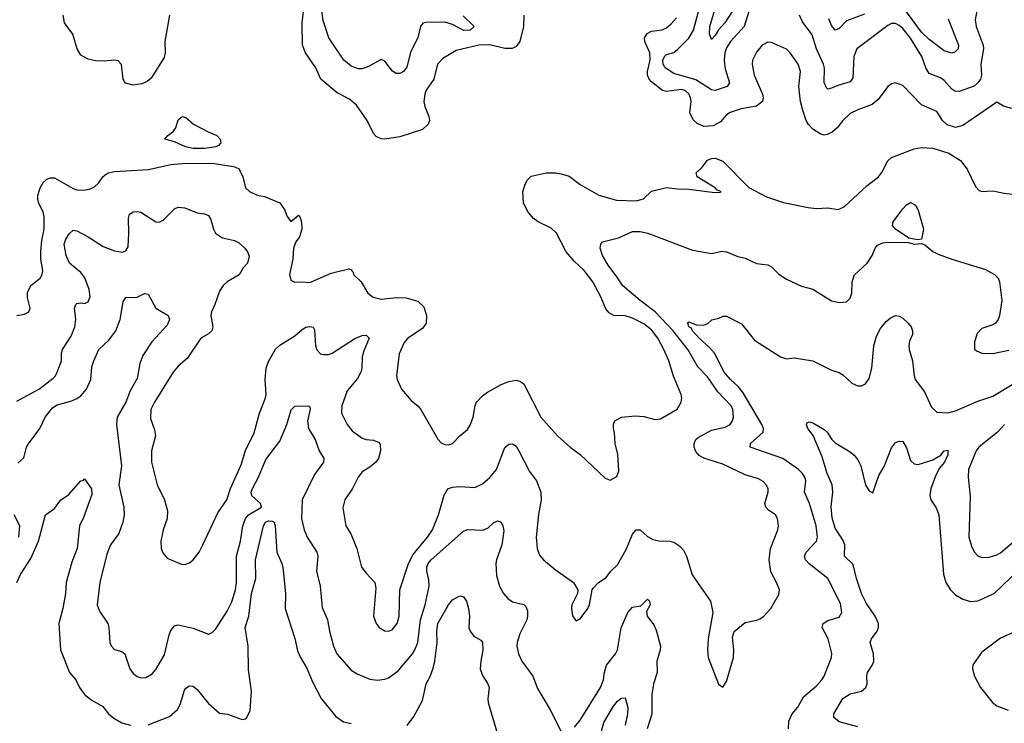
# Model space of a CAD drawing. Header units: inches. Extents: x 2001573 to 2220545, y 644482 to 846830.
# Tile 535 of 656: x 2093825 to 2099070, y 811599 to 815346. Entities that reach past the tile are written whole.
import ezdxf

# ---------------------------------------------------------------- set-up
doc = ezdxf.new("R2010")
doc.units = ezdxf.units.IN
doc.header["$MEASUREMENT"] = 0
doc.layers.add('C0891', color=7, linetype='Continuous')

msp = doc.modelspace()

# ---------------------------------------------------------------- linework, layer by layer
at = {"layer": 'C0891', "color": 5}
for points, elevation in [([(2098931.6, 815430), (2098914.6, 815345.4), (2098920.5, 815310), (2098957.9, 815210), (2098959.5, 815190), (2098944.6, 815110), (2098948.7, 815050), (2098942.7, 815030), (2098930.1, 815010), (2098910, 814991.6), (2098830, 814964.3), (2098805.9, 814965.9), (2098790, 814976.5), (2098750, 815023), (2098730, 815036.1), (2098670, 815060.3), (2098652.4, 815090), (2098631.6, 815150), (2098570, 815247.5), (2098530, 815298.3), (2098510, 815315.6), (2098490, 815325), (2098470, 815325.3), (2098450, 815315.8), (2098284.5, 815190), (2098268.9, 815150), (2098263.1, 815036.9), (2098250, 815014.8), (2098184, 814996), (2098150, 814980.8), (2098130, 814976.9), (2098122.8, 814982.8), (2098111.5, 815011.5), (2098112.7, 815087.3), (2098107.7, 815110), (2098069.4, 815190), (2098046.2, 815266.2), (2097994.6, 815334.6), (2097978.8, 815370)], 360), ([(2094622.6, 815370), (2094597.8, 815230), (2094599.7, 815170), (2094594.5, 815145.5), (2094524.7, 815035.3), (2094503.4, 815016.6), (2094476.4, 815003.6), (2094430, 814997.4), (2094388.3, 815008.3), (2094377, 815030), (2094367.5, 815107.5), (2094350, 815126.6), (2094330, 815131.3), (2094274.5, 815125.5), (2094230, 815127), (2094190, 815136.2), (2094150, 815156.8), (2094131.2, 815190), (2094108.9, 815268.9), (2094063, 815330), (2094056.7, 815370)], 380), ([(2096511.3, 815370), (2096509.1, 815310), (2096489.2, 815230), (2096470, 815204.1), (2096448.2, 815191.8), (2096410, 815192.7), (2096330, 815212.3), (2096270.9, 815210.9), (2096150, 815181.7), (2096079.8, 815140.2), (2096050.9, 815109.1), (2096031.1, 815030), (2095991.3, 814970), (2095983.5, 814950), (2095978.4, 814910), (2095982.9, 814882.9), (2096005.4, 814830), (2096007.3, 814810), (2096001.2, 814790), (2095970, 814761.6), (2095850, 814721.6), (2095770, 814709.9), (2095750, 814711.9), (2095724.1, 814724.1), (2095710, 814740.7), (2095676.9, 814810), (2095619.7, 814890), (2095582.3, 814922.3), (2095516, 814956), (2095430, 815028.5), (2095402.2, 815090), (2095347.1, 815170), (2095330.8, 815210), (2095329, 815330), (2095337.6, 815390)], 380), ([(2096187.3, 815367.3), (2096246, 815310), (2096224, 815290), (2096191.4, 815288.6), (2096130, 815320.2), (2096090, 815333.4), (2095988.3, 815331.7), (2095972.6, 815327.4), (2095959.6, 815310), (2095945.5, 815250), (2095907.2, 815172.8), (2095887.3, 815092.7), (2095870, 815070.7), (2095850, 815058.8), (2095830, 815059.2), (2095811.2, 815071.2), (2095770, 815125.6), (2095750, 815134.5), (2095683.7, 815096.3), (2095650, 815084.8), (2095630, 815085.1), (2095590, 815097.7), (2095551.3, 815130), (2095472.5, 815250), (2095442, 815342), (2095432.8, 815410)], 360), ([(2097710.1, 815390), (2097684.2, 815310), (2097612.5, 815230), (2097590, 815196.2), (2097580.6, 815170), (2097577.9, 815130), (2097583.6, 815083.6), (2097606.7, 815010), (2097594, 814990), (2097530, 814968.1), (2097510, 814972.4), (2097426.1, 815026.1), (2097310, 815060.1), (2097263.2, 815090), (2097252.3, 815110), (2097250.9, 815130), (2097260.8, 815150), (2097270, 815159.8), (2097310, 815171.8), (2097330, 815186.5), (2097390, 815247.8), (2097415.1, 815290), (2097447.1, 815410)], 360), ([(2097620.8, 815390), (2097580.9, 815330), (2097547.2, 815292.8), (2097530, 815262.6), (2097510, 815240.7), (2097499.8, 815270), (2097501.1, 815310), (2097527.1, 815392.9)], 340), ([(2098324.7, 815375.3), (2098230, 815339.4), (2098190, 815299.7), (2098170, 815289.6), (2098150, 815315.1), (2098135.2, 815350)], 340), ([(2098772, 815350), (2098826.3, 815210), (2098824.4, 815190), (2098807.5, 815172.5), (2098790, 815166.9), (2098750, 815180.7), (2098670, 815241.4), (2098630, 815280.4), (2098530, 815414.9)], 340), ([(2099110, 814873.2), (2099065.6, 814885.6), (2099030, 814906), (2098850, 814782.9), (2098810, 814771.6), (2098765.9, 814785.9), (2098741.6, 814810), (2098710, 814857), (2098630, 814892.4), (2098530, 814996.3), (2098490, 815009.6), (2098470, 815004.5), (2098450, 814989.4), (2098398.3, 814921.7), (2098365.7, 814894.3), (2098290, 814866.6), (2098250, 814846.6), (2098210.3, 814810), (2098180.3, 814770), (2098153.2, 814746.8), (2098126.1, 814733.9), (2098110, 814732), (2098090, 814737.6), (2098050, 814763.8), (2098027.8, 814787.8), (2098015, 814810), (2097994.6, 814870), (2097985, 814910), (2097975.5, 814990), (2097983.7, 815070), (2097971.6, 815110), (2097930, 815169.7), (2097910, 815188.5), (2097830, 815224.4), (2097810, 815225.7), (2097779.5, 815210), (2097750, 815173.6), (2097728.4, 815130), (2097727.7, 815110), (2097738.3, 815050), (2097782, 814950), (2097786.5, 814930), (2097782.2, 814910), (2097750, 814885.2), (2097668.2, 814871.8), (2097610, 814851.9), (2097590, 814839.1), (2097557.5, 814802.5), (2097518.6, 814781.4), (2097470, 814776.5), (2097433.4, 814793.4), (2097412.7, 814812.7), (2097394.2, 814850), (2097402, 814910), (2097399.4, 814930), (2097390.6, 814950), (2097370, 814968.8), (2097350, 814974.2), (2097270, 814964.3), (2097250, 814968.5), (2097190, 815014.3), (2097177.5, 815030), (2097169.9, 815050), (2097169.9, 815070.1), (2097183.1, 815130), (2097181.8, 815170), (2097155, 815230), (2097153.3, 815250), (2097167.4, 815272.6), (2097190, 815285.6), (2097247.2, 815292.8), (2097270, 815303.5), (2097296.3, 815323.7), (2097323.3, 815356.7)], 380), ([(2093810, 813770.6), (2093850, 813777.3), (2093873.2, 813790), (2093881.2, 813810), (2093866, 813866), (2093867, 813893), (2093885.1, 813930), (2093933.3, 813970), (2093945.1, 813990), (2093948.4, 814010), (2093938, 814070), (2093938, 814110), (2093942.5, 814170), (2093955.9, 814230), (2093955.8, 814295.8), (2093950, 814323.6), (2093927.1, 814367), (2093921.1, 814390), (2093922.1, 814410), (2093933.9, 814450), (2093950, 814479.3), (2093970, 814497.3), (2093990, 814504.2), (2094010, 814503.2), (2094110, 814447.8), (2094130, 814440.2), (2094161.8, 814438.2), (2094196.1, 814443.9), (2094224.1, 814455.9), (2094244.9, 814475.1), (2094267.9, 814510), (2094279.9, 814520.1), (2094295.8, 814530), (2094330, 814537.7), (2094511.6, 814548.4), (2094630, 814574.1), (2094690, 814580.6), (2094850, 814582.2), (2094964.6, 814564.6), (2094990, 814552.9), (2095000, 814540), (2095013.7, 814510), (2095028.4, 814450), (2095050, 814430.5), (2095090, 814412.4), (2095130, 814404.9), (2095210, 814370.3), (2095235.4, 814335.4), (2095250, 814298.8), (2095270, 814270.8), (2095310, 814306), (2095317.5, 814297.5), (2095326.6, 814266.6), (2095327.2, 814230), (2095314.9, 814190), (2095296.5, 814163.5), (2095283, 814130), (2095280.7, 814070), (2095262.4, 813990), (2095270, 813958.8), (2095290, 813948), (2095329.6, 813950.4), (2095370, 813946.7), (2095484.4, 813995.6), (2095578.8, 814018.8), (2095594, 814014), (2095592, 814010), (2095601, 814001), (2095604, 813990), (2095644.9, 813950), (2095679.3, 813890), (2095707.9, 813867.9), (2095750, 813857.7), (2095833.2, 813866.8), (2095884.6, 813864.6), (2095946.9, 813846.9), (2095977.8, 813817.7), (2095991.7, 813771.7), (2095991.2, 813730), (2095970, 813701.5), (2095892.4, 813650), (2095873.3, 813626.7), (2095846.9, 813566.9), (2095832.4, 813450), (2095836.4, 813430), (2095859, 813379), (2095910, 813318), (2095947.9, 813287.9), (2095962.4, 813270), (2096051.8, 813111.8), (2096070, 813093), (2096090, 813083.1), (2096110, 813082.6), (2096130, 813088.9), (2096170, 813130.4), (2096210, 813163), (2096226.3, 813190), (2096241.1, 813230), (2096251, 813290), (2096259.1, 813310), (2096290, 813342.6), (2096316.5, 813363.5), (2096390, 813404.2), (2096430, 813420.3), (2096470, 813426.4), (2096490, 813420.4), (2096510, 813407.7), (2096600.9, 813230), (2096690, 813130.4), (2096757.1, 813070), (2096811.3, 813031.3), (2096944.7, 812904.7), (2096970, 812894.8), (2097006.3, 812913.7), (2097015.9, 812944.1), (2097011.1, 813030), (2096997.6, 813090), (2096993.6, 813146.4), (2096987.6, 813170), (2096987.6, 813192.4), (2096996, 813210), (2097030.9, 813229.1), (2097103.7, 813236.3), (2097150, 813232.7), (2097210, 813217.6), (2097238.9, 813221.1), (2097327.7, 813272.3), (2097348.3, 813310), (2097352.6, 813330), (2097349.7, 813350), (2097307.7, 813447.7), (2097283.4, 813530), (2097257.3, 813590), (2097224.4, 813650), (2097190, 813694), (2097150, 813726.2), (2097090, 813756.8), (2097050, 813768.7), (2096990, 813771), (2096964.9, 813784.9), (2096947, 813807), (2096921.7, 813870), (2096878.4, 813950), (2096832, 814010), (2096779.6, 814059.6), (2096736.8, 814110), (2096684.1, 814210), (2096655.6, 814235.6), (2096586.4, 814270), (2096560.9, 814290), (2096530, 814325.7), (2096509, 814370), (2096506, 814430), (2096517.4, 814470), (2096530, 814492.4), (2096550, 814512.3), (2096629.9, 814530.1), (2096682, 814530), (2096710, 814525.2), (2096752, 814512), (2096810, 814468.3), (2096910, 814411.5), (2097005, 814385), (2097110, 814380.8), (2097147.5, 814392.5), (2097190, 814432.2), (2097270, 814452.4), (2097330, 814444.7), (2097390, 814443.8), (2097513.2, 814426.8), (2097553.6, 814426.4), (2097562, 814430), (2097539.3, 814439.3), (2097529.2, 814450), (2097434, 814510), (2097428, 814530), (2097460.1, 814559.9), (2097490, 814597.3), (2097510, 814607.7), (2097530, 814608), (2097570, 814593), (2097710, 814452.2), (2097803.1, 814403.1), (2097893.3, 814373.3), (2098025.5, 814345.5), (2098070, 814341.5), (2098130, 814344.3), (2098184.5, 814335.5), (2098218, 814350), (2098337.8, 814462.2), (2098399.6, 814510), (2098422.2, 814537.7), (2098447.6, 814592.4), (2098470, 814612.7), (2098590, 814659.1), (2098630, 814666), (2098690, 814661.6), (2098775.6, 814635.6), (2098836.9, 814596.9), (2098872.4, 814550), (2098917, 814457), (2098937, 814437), (2098950, 814430.4), (2099010, 814435.3), (2099070, 814422.3), (2099130, 814415.3)], 380), ([(2093810, 813315.5), (2093930, 813380.1), (2094002.7, 813437.3), (2094015.6, 813450), (2094025.3, 813470), (2094047.8, 813530), (2094048, 813570), (2094053.3, 813590), (2094099.7, 813660.3), (2094119, 813710), (2094123.4, 813750), (2094117.1, 813810), (2094124, 813830), (2094130, 813835.6), (2094150, 813839), (2094170, 813835.3), (2094190, 813843), (2094199.8, 813870), (2094194.5, 813910), (2094171.9, 813971.9), (2094150, 814000.3), (2094091, 814050), (2094072.1, 814090), (2094062, 814150), (2094070, 814178), (2094090, 814206.7), (2094110, 814224.9), (2094130, 814221.7), (2094190, 814190.2), (2094270, 814138.4), (2094330, 814115), (2094371.9, 814108.1), (2094390, 814114.4), (2094402.6, 814137.4), (2094406.5, 814210), (2094404.1, 814290), (2094410, 814310.4), (2094430, 814322.3), (2094450, 814325.2), (2094470, 814320.9), (2094550, 814270.2), (2094570, 814268.4), (2094590, 814278.8), (2094650, 814339.6), (2094670, 814347.2), (2094704.2, 814344.2), (2094770, 814318.4), (2094810, 814312.7), (2094830, 814303.8), (2094842.6, 814282.6), (2094856.9, 814230), (2094868.5, 814208.5), (2094905, 814185), (2094970, 814170.2), (2094990, 814160.4), (2095024.9, 814130), (2095038.8, 814110), (2095047.3, 814087.3), (2095038.4, 814050), (2095015.6, 814024.4), (2094993.4, 813986.6), (2094930, 813950.9), (2094909.2, 813930), (2094890, 813901.3), (2094865.4, 813830), (2094846.4, 813790), (2094843.7, 813770), (2094853.1, 813710), (2094848.1, 813690), (2094830, 813673.6), (2094790.1, 813649.9), (2094717.7, 813542.3), (2094670, 813500.5), (2094643.1, 813470), (2094543.6, 813310), (2094524, 813270), (2094522.2, 813222.2), (2094542.8, 813162.8), (2094549.1, 813130), (2094527.9, 813050), (2094527.6, 812990), (2094557, 812870), (2094596.5, 812790), (2094611.7, 812730), (2094610.3, 812690), (2094588.5, 812630), (2094577.1, 812570), (2094578, 812530), (2094587.1, 812507.1), (2094610, 812478.8), (2094686.6, 812446.6), (2094704.4, 812444.4), (2094730, 812453), (2094750, 812470.4), (2094780.5, 812510), (2094801.3, 812550), (2094880, 812720), (2094928.4, 812790), (2094948.8, 812850), (2095004.7, 812975.3), (2095027.4, 813052.6), (2095073.3, 813146.7), (2095102, 813250), (2095133.6, 813326.4), (2095137.8, 813350), (2095132, 813430), (2095138.9, 813490), (2095150, 813526.3), (2095188.3, 813591.7), (2095210, 813613.2), (2095290, 813662.6), (2095330, 813695.8), (2095350, 813707.9), (2095370, 813713.1), (2095388.6, 813708.6), (2095394.7, 813694.7), (2095400.9, 813610), (2095407.2, 813587.2), (2095426.7, 813566.7), (2095442.5, 813562.5), (2095470, 813562.7), (2095490, 813570.2), (2095610, 813649.2), (2095650, 813664), (2095670, 813666), (2095686, 813650), (2095657.7, 813582.3), (2095650.1, 813550), (2095647.8, 813490), (2095642.3, 813470), (2095625, 813435), (2095570.3, 813370), (2095540.3, 813290), (2095539.5, 813250), (2095570.2, 813190.2), (2095596, 813156), (2095650, 813118), (2095671.3, 813111.3), (2095710, 813107.9), (2095736.3, 813096.3), (2095745.3, 813085.2), (2095747.9, 813050), (2095736.9, 813010), (2095721.5, 812990), (2095690, 812963.1), (2095650, 812938), (2095627.4, 812910), (2095597.8, 812850), (2095556.9, 812790), (2095546.6, 812746.6), (2095562.6, 812650), (2095588.3, 812608.3), (2095621.3, 812530), (2095646.5, 812430), (2095670, 812398.4), (2095716.5, 812350), (2095721.4, 812318.6), (2095710.4, 812170), (2095723.8, 812130), (2095740.4, 812110), (2095770, 812091.5), (2095790, 812089.2), (2095810, 812096.5), (2095836.2, 812130), (2095846, 812170), (2095849.5, 812310), (2095896.4, 812450), (2095921, 812499), (2095997.5, 812590), (2096023.9, 812630), (2096055.3, 812710), (2096086.5, 812813.5), (2096100.7, 812839.3), (2096110, 812850.3), (2096130, 812857.3), (2096170, 812859.7), (2096250, 812855.2), (2096290, 812873.8), (2096330, 812907.9), (2096364.4, 812950), (2096410, 813068.2), (2096430, 813086.4), (2096450, 813086.7), (2096470, 813074.4), (2096484.9, 813050), (2096540.3, 812940.3), (2096578.4, 812890), (2096600.8, 812830), (2096603.6, 812790), (2096588.5, 812711.5), (2096575.8, 812590), (2096582.3, 812530), (2096594.3, 812494.3), (2096614.9, 812470), (2096677.5, 812417.5), (2096774.8, 812350), (2096798.8, 812310), (2096797.3, 812290), (2096766, 812230), (2096763.8, 812210), (2096770, 812172), (2096787.1, 812147.1), (2096790, 812144.7), (2096810, 812156), (2096851.8, 812210), (2096860.7, 812230), (2096875.1, 812310), (2096880.5, 812319.5), (2096909.3, 812350), (2096950, 812374.9), (2096974.7, 812410), (2097010, 812443.7), (2097055.6, 812524.4), (2097090, 812606), (2097110, 812630.4), (2097130, 812630.4), (2097170, 812594), (2097197.3, 812577.3), (2097230, 812570.3), (2097288.9, 812568.9), (2097310, 812563.7), (2097342.6, 812542.6), (2097361.6, 812521.6), (2097376.9, 812490), (2097406.7, 812390), (2097505.5, 812250), (2097518, 812190), (2097492.4, 812050), (2097488.4, 811990), (2097493, 811950), (2097547.7, 811807.7), (2097570, 811792), (2097590, 811822), (2097627.6, 811950), (2097629.7, 811990), (2097622.4, 812057.6), (2097632, 812088), (2097690, 812136), (2097750, 812147.7), (2097770, 812154.9), (2097790, 812170.4), (2097826, 812210), (2097870, 812284.7), (2097872, 812310), (2097857, 812350), (2097826.6, 812406.6), (2097817.2, 812470), (2097825.6, 812530), (2097863.5, 812630), (2097867.1, 812650), (2097862.6, 812690), (2097851.3, 812710), (2097813.5, 812733.5), (2097799.1, 812750), (2097795, 812770), (2097811.9, 812830), (2097812.2, 812850), (2097802, 812870), (2097786.4, 812886.4), (2097760.7, 812900.7), (2097690, 812922), (2097570, 812979.8), (2097470, 813011.2), (2097445.1, 813025.1), (2097427.1, 813047.1), (2097418, 813070), (2097418.4, 813090), (2097426.6, 813110), (2097439.2, 813120.8), (2097510, 813159.8), (2097583.6, 813176.4), (2097610, 813190.4), (2097622, 813210), (2097627.6, 813230), (2097623.8, 813270), (2097614.6, 813290), (2097543.8, 813363.8), (2097490, 813444.9), (2097437.3, 813497.3), (2097384.6, 813590), (2097305.9, 813690), (2097210.4, 813790.4), (2097129.9, 813850), (2097036.1, 813930), (2097011.7, 813970), (2096959.2, 814039.3), (2096929.8, 814090), (2096917.7, 814130), (2096920.5, 814150), (2096930, 814163), (2097015.4, 814184.6), (2097090, 814217.4), (2097130, 814218.5), (2097171.5, 814208.5), (2097410, 814118.7), (2097510, 814101.6), (2097566.6, 814113.4), (2097590, 814110.3), (2097650, 814085.3), (2097690, 814075.8), (2097750, 814048.5), (2097810, 814040.9), (2097830.1, 814030.1), (2097870, 813991.8), (2097910, 813964.4), (2097990, 813927.3), (2098050, 813910.4), (2098150, 813848.2), (2098190, 813840.5), (2098230, 813844.4), (2098250, 813864), (2098258.3, 813890), (2098260.4, 813950), (2098271.8, 813988.2), (2098339.2, 814050), (2098366.2, 814090), (2098381.7, 814130), (2098394.5, 814145.5), (2098423, 814157), (2098450, 814161.6), (2098559, 814159), (2098590, 814151.3), (2098630, 814154), (2098647.1, 814147.1), (2098690, 814112), (2098718, 814098), (2098791.3, 814070), (2098970, 814015.2), (2099018, 813990), (2099038.3, 813970), (2099044.6, 813950), (2099057.6, 813850), (2099044.4, 813770), (2099037.1, 813750), (2099022.8, 813730), (2099010, 813720.9), (2098950, 813700.9), (2098925.5, 813674.5), (2098910.6, 813630), (2098910.9, 813590.9), (2098922, 813582), (2098950.5, 813570.5), (2099008.3, 813568.3), (2099093.5, 813586.5)], 360), ([(2093814.6, 812985.4), (2093847.2, 813012.8), (2093861.7, 813070), (2093871.6, 813088.4), (2093932.6, 813170), (2093961.1, 813230), (2094000.6, 813279.4), (2094025.5, 813294.5), (2094103.3, 813316.7), (2094130, 813329.3), (2094150, 813343.8), (2094181.5, 813378.5), (2094203.2, 813430), (2094210, 813498), (2094220.4, 813530), (2094247.2, 813590), (2094299.9, 813640.1), (2094337.1, 813690), (2094360.3, 813750), (2094377.1, 813842.9), (2094390, 813867.3), (2094450, 813868.5), (2094490, 813888.2), (2094510, 813884.9), (2094550.2, 813810.2), (2094616.3, 813770), (2094623.8, 813750), (2094610, 813719.5), (2094528.9, 813631.1), (2094481.7, 813558.3), (2094464.9, 813515.1), (2094450, 813435.1), (2094413.3, 813370), (2094390.1, 813310), (2094344.2, 813230), (2094341.5, 813190), (2094367.1, 812970), (2094352.7, 812870), (2094380.2, 812750), (2094381.1, 812710), (2094374.3, 812670), (2094352.7, 812610), (2094309.3, 812550), (2094290, 812499.3), (2094252.4, 812350), (2094238.3, 812230), (2094250, 812196.3), (2094294.6, 812130), (2094300.3, 812110), (2094305.3, 812030), (2094311.9, 812011.9), (2094330, 811993), (2094370, 811982.4), (2094385.5, 811970), (2094411.8, 811890), (2094430, 811864.9), (2094450, 811848.7), (2094470, 811842), (2094496.6, 811843.4), (2094530, 811862.4), (2094550, 811886), (2094596.3, 811963.7), (2094620.8, 812070), (2094630, 812093), (2094650, 812118.4), (2094670, 812123.7), (2094750, 812105.7), (2094830, 812074.4), (2094850, 812083), (2094870, 812103), (2094930, 812195.8), (2094954.4, 812245.6), (2094974, 812310), (2094979.9, 812350), (2094979.9, 812490), (2095000.5, 812570), (2095013.6, 812650), (2095028.6, 812690), (2095044.1, 812710), (2095113.5, 812750), (2095107.8, 812770), (2095062.3, 812810), (2095058.6, 812830), (2095065.9, 812850), (2095096.9, 812910), (2095135.8, 813004.1), (2095210, 813101.6), (2095247.8, 813190), (2095270.7, 813269.3), (2095290, 813288.7), (2095362, 813290), (2095368.5, 813288.5), (2095372.7, 813272.7), (2095358, 813210), (2095363.9, 813170), (2095398.7, 813110), (2095420.9, 813050), (2095445.7, 813010), (2095444.2, 812990), (2095395.8, 812924.3), (2095329.1, 812790), (2095326.7, 812690), (2095340.7, 812630), (2095356.9, 812590), (2095407.6, 812510), (2095414, 812490), (2095406.7, 812410), (2095426.4, 812330), (2095435.8, 812215.8), (2095465.3, 812150), (2095475, 812090), (2095497.5, 812010), (2095514.9, 811970), (2095590, 811882.6), (2095622.9, 811862.9), (2095690, 811834.6), (2095730, 811828.9), (2095770, 811834.3), (2095790, 811841.7), (2095840.7, 811879.3), (2095918, 811970), (2095930.6, 811990), (2095945.2, 812030), (2095960.8, 812150), (2095985.1, 812230), (2096006.1, 812330), (2096004, 812364), (2095993.7, 812410), (2095993.4, 812430), (2096001, 812450), (2096016.8, 812470), (2096190, 812621.7), (2096210, 812631.6), (2096292.3, 812627.7), (2096320.5, 812639.5), (2096350, 812666.4), (2096370, 812678), (2096390.4, 812670), (2096399.5, 812650), (2096403.8, 812623.8), (2096394.3, 812550), (2096364.3, 812470), (2096361, 812450), (2096365.8, 812385.8), (2096380.7, 812330), (2096402.3, 812290), (2096424.8, 812264.8), (2096450, 812245.7), (2096511.3, 812231.3), (2096520.9, 812220.9), (2096530, 812198), (2096531, 812170), (2096526.4, 812150), (2096490, 812076.2), (2096474.9, 812030), (2096474, 812010), (2096482.3, 811970), (2096499.5, 811930), (2096559.5, 811850), (2096584.2, 811784.2), (2096651.2, 811671.2), (2096710, 811556)], 340), ([(2097920.4, 811570), (2097921.6, 811610), (2097939.6, 811650), (2097970, 811686), (2098000.4, 811739.6), (2098070, 811798.9), (2098097.7, 811830), (2098111.1, 811850), (2098149.8, 811950), (2098150.7, 811970.7), (2098131.1, 812050), (2098099.6, 812110), (2098104.5, 812130), (2098130, 812146.7), (2098190, 812164.9), (2098205.1, 812190), (2098197.7, 812237.7), (2098130, 812369.6), (2098030, 812448), (2098011.6, 812470), (2098006, 812490), (2098014, 812510), (2098069.8, 812570), (2098075.4, 812590), (2098067.8, 812650), (2098032.3, 812770), (2098005.3, 812830), (2098013.8, 812890), (2098007.9, 812910), (2097995, 812930), (2097974, 812950), (2097889.9, 813009.9), (2097716.2, 813070), (2097718.3, 813090), (2097785.7, 813150), (2097786.6, 813170), (2097778.5, 813190), (2097678.7, 813358.7), (2097652.6, 813392.6), (2097611.8, 813430), (2097577.7, 813470), (2097526.6, 813570), (2097500, 813600), (2097444.1, 813650), (2097408.9, 813690), (2097403, 813703), (2097389.8, 813710), (2097386.4, 813726.4), (2097380.9, 813730), (2097390, 813737.1), (2097430, 813721.1), (2097470, 813718.7), (2097491.1, 813728.9), (2097511.6, 813748.4), (2097550, 813756.3), (2097572.5, 813767.5), (2097590, 813768), (2097670, 813726.7), (2097739.3, 813639.3), (2097878, 813550), (2097910, 813540.2), (2097950, 813544.9), (2098050, 813530.2), (2098150, 813480.4), (2098190, 813467.7), (2098210, 813455.5), (2098257.3, 813410), (2098290, 813396.9), (2098310, 813396.9), (2098330, 813406.5), (2098350, 813435.5), (2098364.4, 813490), (2098374.8, 813610), (2098390, 813660.5), (2098410, 813702.4), (2098440.4, 813739.6), (2098462.7, 813757.3), (2098490, 813770.8), (2098510, 813768.2), (2098530, 813757), (2098558.7, 813730), (2098574, 813710), (2098582, 813690), (2098581.1, 813670), (2098565.9, 813634.1), (2098561.2, 813610), (2098562.9, 813590), (2098580.6, 813530), (2098589.3, 813450), (2098595.8, 813430), (2098644.8, 813364.8), (2098682.8, 813282.8), (2098710, 813256.5), (2098770, 813252.9), (2098810, 813262.9), (2098930, 813314), (2099010, 813341.8), (2099130, 813413.5)], 340), ([(2098290, 811579.8), (2098190, 811607.4), (2098162, 811630), (2098161.7, 811650), (2098210, 811731.3), (2098250, 811757.1), (2098309.1, 811770.9), (2098332.1, 811790), (2098339.3, 811810), (2098337.1, 811850), (2098342.2, 811870), (2098368, 811910), (2098375.7, 811930), (2098373.3, 811970), (2098354.8, 812030), (2098362.2, 812050), (2098393.6, 812090), (2098400.8, 812110), (2098399.8, 812130), (2098381.8, 812170), (2098336.5, 812236.5), (2098310.3, 812290.3), (2098282.9, 812370), (2098265.8, 812445.8), (2098219.8, 812490), (2098220.7, 812550), (2098211.9, 812571.9), (2098170, 812638.5), (2098153.6, 812693.6), (2098147.1, 812752.9), (2098156.1, 812830), (2098152.4, 812870), (2098126.1, 812930), (2098099.1, 813019.1), (2098051.8, 813131.8), (2098023.5, 813170), (2098016.2, 813190), (2098020.5, 813199.5), (2098030, 813205.5), (2098050, 813198.9), (2098110, 813164.7), (2098126.5, 813150), (2098151.4, 813111.4), (2098170, 813093.6), (2098250, 813044.4), (2098270, 813026.4), (2098290, 813002.4), (2098305.8, 812970), (2098330, 812867.7), (2098350, 812837.3), (2098370, 812826), (2098401.1, 812918.9), (2098430, 812966.8), (2098470, 813066), (2098490, 813094), (2098510, 813102), (2098530, 813099.1), (2098550, 813066), (2098570, 812999.1), (2098590, 812980.3), (2098610, 812978), (2098630, 812982), (2098690, 813002.6), (2098732.7, 813027.3), (2098750, 813050.3), (2098770, 813054.4), (2098770, 813029.5), (2098751, 812990), (2098723.2, 812956.8), (2098703.9, 812916.1), (2098679.1, 812850), (2098672.8, 812812.8), (2098678.6, 812790), (2098707.4, 812747.4), (2098721.3, 812710), (2098746.6, 812393.4), (2098759, 812350), (2098783.8, 812310), (2098810, 812283.2), (2098850, 812261.2), (2098890, 812248.4), (2098930, 812251), (2099016.4, 812290), (2099190, 812457.8)], 320), ([(2099071.1, 813190), (2099034.7, 813150), (2098934.2, 813070), (2098921, 813050), (2098880.2, 812950), (2098877.2, 812910), (2098888.2, 812808.2), (2098881.8, 812590), (2098897.3, 812537.3), (2098911.2, 812511.2), (2098930, 812490.4), (2098950, 812483.1), (2098990, 812483.2), (2099030, 812495.8), (2099050, 812507.1), (2099210, 812644.4)], 340), ([(2093809.9, 812350), (2093828.9, 812391.1), (2093883.9, 812476.1), (2093924.6, 812570), (2093962.6, 812710), (2094010, 812743.1), (2094044.5, 812790), (2094084.7, 812815.3), (2094150, 812890.7), (2094165.2, 812894.8), (2094170, 812902), (2094207.9, 812847.9), (2094210, 812818), (2094165.1, 812694.9), (2094143.1, 812650), (2094130.4, 812530.4), (2094102.6, 812457.4), (2094073.4, 812350), (2094069.4, 812290), (2094055.6, 812210), (2094032.7, 812130), (2094042.3, 811990), (2094090.2, 811870.2), (2094123.6, 811830), (2094143.9, 811790), (2094170, 811752.9), (2094210, 811721.7), (2094268.4, 811688.4), (2094298.9, 811650), (2094326.7, 811626.7), (2094370, 811602.6), (2094416, 811590)], 320), ([(2093821.2, 812590), (2093825.4, 812650), (2093795.6, 812710)], 340), ([(2094510, 811592), (2094623.7, 811636.3), (2094666.3, 811673.7), (2094679.9, 811700.1), (2094703.9, 811776.1), (2094710, 811786.4), (2094730, 811799.5), (2094750, 811796.5), (2094770, 811779.5), (2094830, 811705.5), (2094890, 811653), (2094932.3, 811647.7), (2095010, 811618.9), (2095030, 811623.8), (2095035.6, 811630), (2095053.3, 811666.7), (2095060.6, 811770), (2095044.3, 811884.3), (2095042.2, 812010), (2095025.5, 812110), (2095045.4, 812170), (2095059.9, 812290), (2095083.2, 812370), (2095080.5, 812470), (2095124.1, 812650), (2095134.3, 812670), (2095150, 812676.8), (2095170, 812675.4), (2095180.3, 812670), (2095186.5, 812650), (2095195.5, 812510), (2095222.2, 812450), (2095226.4, 812430), (2095240.2, 812290), (2095239.3, 812210), (2095290.1, 812050.1), (2095305.3, 811985.3), (2095320.7, 811950), (2095356.8, 811890), (2095383.3, 811823.2), (2095431.5, 811731.5), (2095510, 811635.3), (2095550, 811607.4), (2095590, 811598.9)], 320), ([(2095890, 811588.4), (2095924.1, 811635.9), (2095970, 811721.3), (2095990.6, 811810), (2096011.3, 811848.7), (2096027.2, 811892.8), (2096036.1, 811930), (2096048.5, 812030), (2096046.5, 812090), (2096052, 812130), (2096110, 812230.4), (2096130, 812257), (2096170, 812278.4), (2096190, 812273), (2096204.9, 812250), (2096216.5, 812210), (2096220.8, 812170), (2096217.3, 812110), (2096224, 812090), (2096243.8, 812063.8), (2096281.2, 812041.2), (2096290.2, 812030.2), (2096293.1, 811990), (2096280.9, 811930), (2096278.5, 811890), (2096290, 811854), (2096318.2, 811810), (2096326, 811790), (2096318.6, 811730), (2096321.3, 811710), (2096370, 811542)], 320), ([(2096781.3, 811578.7), (2096810, 811615.3), (2096919.4, 811790), (2096934.6, 811830), (2096939.8, 811870), (2096951.1, 811908.9), (2096999.8, 811970), (2097009.8, 811990), (2097030, 812107.7), (2097065.3, 812190), (2097090, 812217.7), (2097134.7, 812225.3), (2097170, 812260.7), (2097180.7, 812250), (2097183, 812230), (2097164.7, 812195.3), (2097167.4, 812170), (2097203, 812123), (2097215.6, 812095.6), (2097238.4, 812010), (2097236.9, 811990), (2097219, 811930), (2097220.2, 811870), (2097200.6, 811810), (2097192.5, 811752.5), (2097192.8, 811647.2), (2097167.9, 811570)], 340), ([(2099158.5, 812101.5), (2099050, 812053.2), (2098950, 811978.2), (2098902.8, 811910), (2098900.7, 811890), (2098911.1, 811850), (2098942.8, 811790), (2099007.6, 811710), (2099030, 811692.7), (2099090.2, 811670.2)], 320), ([(2096922.7, 811550), (2096936.8, 811603.2), (2096988.8, 811691.2), (2097010, 811716.9), (2097030, 811733.7), (2097050, 811735.5), (2097064.4, 811684.4), (2097062.5, 811650), (2097050.6, 811590)], 320)]:
    msp.add_lwpolyline(points, dxfattribs=dict(at, elevation=elevation))
for points, elevation in [([(2094810, 814659.4), (2094750, 814660.2), (2094709.2, 814669.2), (2094650, 814695.1), (2094598, 814710), (2094614, 814730), (2094642.7, 814750), (2094657.2, 814770), (2094670, 814812), (2094690, 814831), (2094710, 814824.7), (2094750.7, 814790), (2094828.4, 814748.4), (2094875.3, 814730), (2094892.8, 814710), (2094897, 814690), (2094884.4, 814675.6), (2094870, 814668.8)], 380), ([(2098610, 814173.2), (2098562.4, 814182.4), (2098489.8, 814229.8), (2098474.7, 814250), (2098478.7, 814270), (2098530, 814338), (2098550, 814360.3), (2098570, 814372), (2098598, 814358), (2098612, 814332), (2098639.6, 814230), (2098630, 814178)], 360)]:
    msp.add_lwpolyline(points, close=True, dxfattribs=dict(at, elevation=elevation))

doc.saveas('drawing.dxf')
